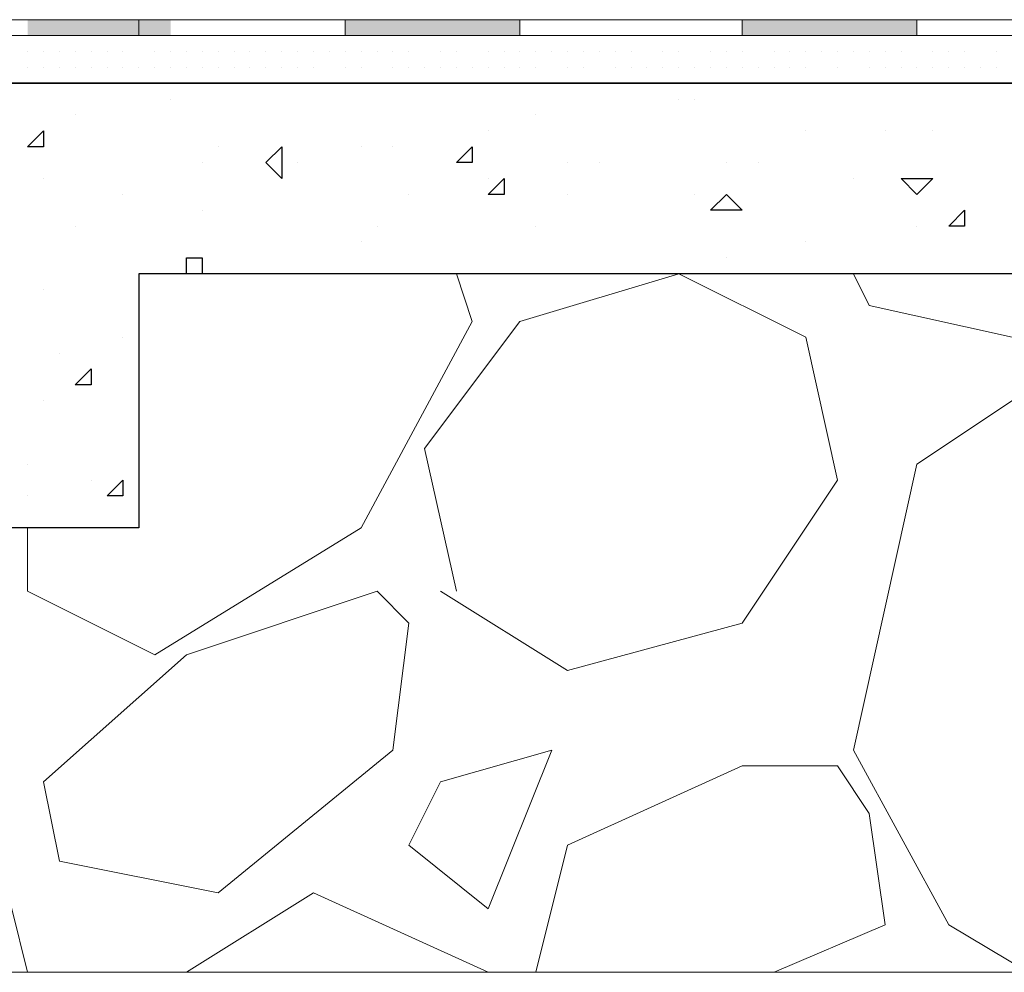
# Model space of a CAD drawing. Header units: metres. Extents: x 5.7 to 89.8, y 4 to 63.5.
# Tile 436 of 475: x 71.472 to 72.069, y 49.212 to 49.79. Entities that reach past the tile are written whole.
import ezdxf

# ---------------------------------------------------------------- set-up
doc = ezdxf.new("R2010")
doc.units = ezdxf.units.M
doc.header["$MEASUREMENT"] = 0
for name, color, linetype in [('PDF17_hatch', 7, 'Continuous'), ('PDF17_hatch-borshi', 7, 'Continuous'), ('PDF17_Isogam', 7, 'Continuous'), ('PDF17_kaff', 7, 'Continuous')]:
    doc.layers.add(name, color=color, linetype=linetype)

msp = doc.modelspace()

# ---------------------------------------------------------------- linework, layer by layer
at = {"layer": 'PDF17_hatch', "lineweight": 25}
for points in [[(72.02532, 49.75157), (72.03496, 49.75157)], [(72.03496, 49.75157), (72.03496, 49.75157)], [(71.56303, 49.74194), (71.56303, 49.74194)], [(71.87122, 49.74194), (71.87122, 49.74194)], [(71.88086, 49.74194), (71.88086, 49.74194)], [(71.50524, 49.73231), (71.50524, 49.73231)], [(71.78454, 49.73231), (71.78454, 49.73231)], [(71.75565, 49.72268), (71.75565, 49.72268)], [(71.94827, 49.72268), (71.94827, 49.72268)], [(71.99643, 49.72268), (71.99643, 49.72268)], [(72.02532, 49.72268), (72.02532, 49.72268)], [(71.48598, 49.71304), (71.48598, 49.71304)], [(71.59192, 49.71304), (71.59192, 49.71304)], [(71.6786, 49.71304), (71.6786, 49.71304)], [(71.69786, 49.71304), (71.69786, 49.71304)], [(71.58229, 49.70341), (71.58229, 49.70341)], [(71.64008, 49.70341), (71.64008, 49.70341)], [(71.80381, 49.70341), (71.80381, 49.70341)], [(71.82307, 49.70341), (71.82307, 49.70341)], [(71.90012, 49.70341), (71.90012, 49.70341)], [(71.91938, 49.70341), (71.91938, 49.70341)], [(71.48598, 49.69378), (71.48598, 49.69378)], [(71.75565, 49.69378), (71.75565, 49.69378)], [(71.97717, 49.69378), (71.97717, 49.69378)], [(72.00606, 49.69378), (72.00606, 49.69378)], [(71.53413, 49.68415), (71.53413, 49.68415)], [(71.70749, 49.68415), (71.70749, 49.68415)], [(71.80381, 49.68415), (71.80381, 49.68415)], [(71.88086, 49.68415), (71.88086, 49.68415)], [(71.58229, 49.67452), (71.58229, 49.67452)], [(71.50524, 49.66489), (71.50524, 49.66489)], [(71.68823, 49.66489), (71.68823, 49.66489)], [(71.78454, 49.66489), (71.78454, 49.66489)], [(72.01569, 49.66489), (72.01569, 49.66489)], [(71.6786, 49.65526), (71.6786, 49.65526)], [(71.94827, 49.65526), (71.94827, 49.65526)], [(71.57266, 49.63599), (71.57266, 49.64563), (71.58229, 49.64563), (71.58229, 49.63599)], [(71.58229, 49.64563), (71.58229, 49.64563)], [(71.90012, 49.64563), (71.90012, 49.64563)], [(71.48598, 49.62636), (71.48598, 49.62636)], [(71.53413, 49.59747), (71.53413, 49.59747)], [(71.49561, 49.58784), (71.49561, 49.58784)], [(71.48598, 49.55894), (71.48598, 49.55894)], [(71.54376, 49.55894), (71.54376, 49.55894)], [(71.47635, 49.52042), (71.47635, 49.52042)], [(71.51487, 49.51079), (71.51487, 49.51079)], [(71.47635, 49.50116), (71.47635, 49.50116)]]:
    msp.add_lwpolyline(points, dxfattribs=at)
for points in [[(71.48598, 49.72268), (71.48598, 49.71304), (71.47635, 49.71304)], [(71.63044, 49.71304), (71.63044, 49.69378), (71.62081, 49.70341)], [(71.74602, 49.71304), (71.74602, 49.70341), (71.73639, 49.70341)], [(71.76528, 49.69378), (71.76528, 49.68415), (71.75565, 49.68415)], [(72.02532, 49.69378), (72.01569, 49.68415), (72.00606, 49.69378)], [(71.90012, 49.68415), (71.90975, 49.67452), (71.89049, 49.67452)], [(72.04459, 49.67452), (72.04459, 49.66489), (72.03496, 49.66489)], [(71.51487, 49.57821), (71.51487, 49.56858), (71.50524, 49.56858)], [(71.53413, 49.51079), (71.53413, 49.50116), (71.5245, 49.50116)]]:
    msp.add_lwpolyline(points, close=True, dxfattribs=at)
at = {"layer": 'PDF17_hatch-borshi', "lineweight": 18}
for points in [[(71.47635, 49.79009), (71.47635, 49.79009)], [(71.47635, 49.79009), (71.47635, 49.79009)], [(71.48598, 49.79009), (71.48598, 49.79009)], [(71.49561, 49.79009), (71.49561, 49.79009)], [(71.50524, 49.79009), (71.50524, 49.79009)], [(71.51487, 49.79009), (71.51487, 49.79009)], [(71.5245, 49.79009), (71.5245, 49.79009)], [(71.5245, 49.79009), (71.5245, 49.79009)], [(71.53413, 49.79009), (71.53413, 49.79009)], [(71.53413, 49.79009), (71.53413, 49.79009)], [(71.54376, 49.79009), (71.54376, 49.79009)], [(71.54376, 49.79009), (71.54376, 49.79009)], [(71.54376, 49.79009), (71.54376, 49.79009)], [(71.5534, 49.79009), (71.5534, 49.79009)], [(71.56303, 49.79009), (71.56303, 49.79009)], [(71.56303, 49.79009), (71.56303, 49.79009)], [(71.56303, 49.79009), (71.56303, 49.79009)], [(71.57266, 49.79009), (71.57266, 49.79009)], [(71.57266, 49.79009), (71.57266, 49.79009)], [(71.57266, 49.79009), (71.57266, 49.79009)], [(71.58229, 49.79009), (71.58229, 49.79009)], [(71.58229, 49.79009), (71.58229, 49.79009)], [(71.59192, 49.79009), (71.59192, 49.79009)], [(71.59192, 49.79009), (71.59192, 49.79009)], [(71.60155, 49.79009), (71.60155, 49.79009)], [(71.60155, 49.79009), (71.60155, 49.79009)], [(71.61118, 49.79009), (71.61118, 49.79009)], [(71.61118, 49.79009), (71.61118, 49.79009)], [(71.62081, 49.79009), (71.62081, 49.79009)], [(71.63044, 49.79009), (71.63044, 49.79009)], [(71.63044, 49.79009), (71.63044, 49.79009)], [(71.63044, 49.79009), (71.63044, 49.79009)], [(71.64008, 49.79009), (71.64008, 49.79009)], [(71.64971, 49.79009), (71.64971, 49.79009)], [(71.65934, 49.79009), (71.65934, 49.79009)], [(71.65934, 49.79009), (71.65934, 49.79009)], [(71.66897, 49.79009), (71.66897, 49.79009)], [(71.66897, 49.79009), (71.66897, 49.79009)], [(71.66897, 49.79009), (71.66897, 49.79009)], [(71.6786, 49.79009), (71.6786, 49.79009)], [(71.6786, 49.79009), (71.6786, 49.79009)], [(71.68823, 49.79009), (71.68823, 49.79009)], [(71.68823, 49.79009), (71.68823, 49.79009)], [(71.69786, 49.79009), (71.69786, 49.79009)], [(71.69786, 49.79009), (71.69786, 49.79009)], [(71.71713, 49.79009), (71.71713, 49.79009)], [(71.71713, 49.79009), (71.71713, 49.79009)], [(71.72676, 49.79009), (71.72676, 49.79009)], [(71.73639, 49.79009), (71.73639, 49.79009)], [(71.73639, 49.79009), (71.73639, 49.79009)], [(71.74602, 49.79009), (71.74602, 49.79009)], [(71.74602, 49.79009), (71.74602, 49.79009)], [(71.75565, 49.79009), (71.75565, 49.79009)], [(71.75565, 49.79009), (71.75565, 49.79009)], [(71.76528, 49.79009), (71.76528, 49.79009)], [(71.77491, 49.79009), (71.77491, 49.79009)], [(71.77491, 49.79009), (71.77491, 49.79009)], [(71.78454, 49.79009), (71.78454, 49.79009)], [(71.78454, 49.79009), (71.78454, 49.79009)], [(71.78454, 49.79009), (71.78454, 49.79009)], [(71.79418, 49.79009), (71.79418, 49.79009)], [(71.79418, 49.79009), (71.79418, 49.79009)], [(71.80381, 49.79009), (71.80381, 49.79009)], [(71.81344, 49.79009), (71.81344, 49.79009)], [(71.82307, 49.79009), (71.82307, 49.79009)], [(71.8327, 49.79009), (71.8327, 49.79009)], [(71.84233, 49.79009), (71.84233, 49.79009)], [(71.85196, 49.79009), (71.85196, 49.79009)], [(71.86159, 49.79009), (71.86159, 49.79009)], [(71.87122, 49.79009), (71.87122, 49.79009)], [(71.88086, 49.79009), (71.88086, 49.79009)], [(71.88086, 49.79009), (71.88086, 49.79009)], [(71.89049, 49.79009), (71.89049, 49.79009)], [(71.89049, 49.79009), (71.89049, 49.79009)], [(71.89049, 49.79009), (71.89049, 49.79009)], [(71.90012, 49.79009), (71.90012, 49.79009)], [(71.90012, 49.79009), (71.90012, 49.79009)], [(71.90975, 49.79009), (71.90975, 49.79009)], [(71.90975, 49.79009), (71.90975, 49.79009)], [(71.91938, 49.79009), (71.91938, 49.79009)], [(71.91938, 49.79009), (71.91938, 49.79009)], [(71.92901, 49.79009), (71.92901, 49.79009)], [(71.92901, 49.79009), (71.92901, 49.79009)], [(71.93864, 49.79009), (71.93864, 49.79009)], [(71.94827, 49.79009), (71.94827, 49.79009)], [(71.94827, 49.79009), (71.94827, 49.79009)], [(71.95791, 49.79009), (71.95791, 49.79009)], [(71.95791, 49.79009), (71.95791, 49.79009)], [(71.96754, 49.79009), (71.96754, 49.79009)], [(71.97717, 49.79009), (71.97717, 49.79009)], [(71.97717, 49.79009), (71.97717, 49.79009)], [(71.9868, 49.79009), (71.9868, 49.79009)], [(71.9868, 49.79009), (71.9868, 49.79009)], [(71.9868, 49.79009), (71.9868, 49.79009)], [(71.99643, 49.79009), (71.99643, 49.79009)], [(71.99643, 49.79009), (71.99643, 49.79009)], [(72.00606, 49.79009), (72.00606, 49.79009)], [(72.00606, 49.79009), (72.00606, 49.79009)], [(72.01569, 49.79009), (72.01569, 49.79009)], [(72.01569, 49.79009), (72.01569, 49.79009)], [(72.03496, 49.79009), (72.03496, 49.79009)], [(72.03496, 49.79009), (72.03496, 49.79009)], [(72.04459, 49.79009), (72.04459, 49.79009)], [(72.05422, 49.79009), (72.05422, 49.79009)], [(72.05422, 49.79009), (72.05422, 49.79009)], [(72.06385, 49.79009), (72.06385, 49.79009)], [(72.06385, 49.79009), (72.06385, 49.79009)], [(71.47635, 49.78046), (71.47635, 49.78046)], [(71.48598, 49.78046), (71.48598, 49.78046)], [(71.50524, 49.78046), (71.50524, 49.78046)], [(71.51487, 49.78046), (71.51487, 49.78046)], [(71.5245, 49.78046), (71.5245, 49.78046)], [(71.53413, 49.78046), (71.53413, 49.78046)], [(71.53413, 49.78046), (71.53413, 49.78046)], [(71.5534, 49.78046), (71.5534, 49.78046)], [(71.56303, 49.78046), (71.56303, 49.78046)], [(71.58229, 49.78046), (71.58229, 49.78046)], [(71.58229, 49.78046), (71.58229, 49.78046)], [(71.59192, 49.78046), (71.59192, 49.78046)], [(71.61118, 49.78046), (71.61118, 49.78046)], [(71.62081, 49.78046), (71.62081, 49.78046)], [(71.62081, 49.78046), (71.62081, 49.78046)], [(71.64008, 49.78046), (71.64008, 49.78046)], [(71.64971, 49.78046), (71.64971, 49.78046)], [(71.66897, 49.78046), (71.66897, 49.78046)], [(71.66897, 49.78046), (71.66897, 49.78046)], [(71.6786, 49.78046), (71.6786, 49.78046)], [(71.68823, 49.78046), (71.68823, 49.78046)], [(71.68823, 49.78046), (71.68823, 49.78046)], [(71.69786, 49.78046), (71.69786, 49.78046)], [(71.69786, 49.78046), (71.69786, 49.78046)], [(71.69786, 49.78046), (71.69786, 49.78046)], [(71.70749, 49.78046), (71.70749, 49.78046)], [(71.71713, 49.78046), (71.71713, 49.78046)], [(71.71713, 49.78046), (71.71713, 49.78046)], [(71.72676, 49.78046), (71.72676, 49.78046)], [(71.72676, 49.78046), (71.72676, 49.78046)], [(71.73639, 49.78046), (71.73639, 49.78046)], [(71.74602, 49.78046), (71.74602, 49.78046)], [(71.75565, 49.78046), (71.75565, 49.78046)], [(71.75565, 49.78046), (71.75565, 49.78046)], [(71.76528, 49.78046), (71.76528, 49.78046)], [(71.77491, 49.78046), (71.77491, 49.78046)], [(71.78454, 49.78046), (71.78454, 49.78046)], [(71.79418, 49.78046), (71.79418, 49.78046)], [(71.80381, 49.78046), (71.80381, 49.78046)], [(71.80381, 49.78046), (71.80381, 49.78046)], [(71.82307, 49.78046), (71.82307, 49.78046)], [(71.8327, 49.78046), (71.8327, 49.78046)], [(71.8327, 49.78046), (71.8327, 49.78046)], [(71.84233, 49.78046), (71.84233, 49.78046)], [(71.85196, 49.78046), (71.85196, 49.78046)], [(71.85196, 49.78046), (71.85196, 49.78046)], [(71.85196, 49.78046), (71.85196, 49.78046)], [(71.86159, 49.78046), (71.86159, 49.78046)], [(71.86159, 49.78046), (71.86159, 49.78046)], [(71.86159, 49.78046), (71.86159, 49.78046)], [(71.87122, 49.78046), (71.87122, 49.78046)], [(71.87122, 49.78046), (71.87122, 49.78046)], [(71.88086, 49.78046), (71.88086, 49.78046)], [(71.90012, 49.78046), (71.90012, 49.78046)], [(71.90012, 49.78046), (71.90012, 49.78046)], [(71.90975, 49.78046), (71.90975, 49.78046)], [(71.91938, 49.78046), (71.91938, 49.78046)], [(71.93864, 49.78046), (71.93864, 49.78046)], [(71.94827, 49.78046), (71.94827, 49.78046)], [(71.95791, 49.78046), (71.95791, 49.78046)], [(71.96754, 49.78046), (71.96754, 49.78046)], [(71.96754, 49.78046), (71.96754, 49.78046)], [(71.9868, 49.78046), (71.9868, 49.78046)], [(71.9868, 49.78046), (71.9868, 49.78046)], [(71.99643, 49.78046), (71.99643, 49.78046)], [(72.01569, 49.78046), (72.01569, 49.78046)], [(72.01569, 49.78046), (72.01569, 49.78046)], [(72.02532, 49.78046), (72.02532, 49.78046)], [(72.03496, 49.78046), (72.03496, 49.78046)], [(72.04459, 49.78046), (72.04459, 49.78046)], [(72.04459, 49.78046), (72.04459, 49.78046)], [(72.06385, 49.78046), (72.06385, 49.78046)], [(71.47635, 49.77083), (71.47635, 49.77083)], [(71.48598, 49.77083), (71.48598, 49.77083)], [(71.48598, 49.77083), (71.48598, 49.77083)], [(71.49561, 49.77083), (71.49561, 49.77083)], [(71.49561, 49.77083), (71.49561, 49.77083)], [(71.49561, 49.77083), (71.49561, 49.77083)], [(71.49561, 49.77083), (71.49561, 49.77083)], [(71.50524, 49.77083), (71.50524, 49.77083)], [(71.51487, 49.77083), (71.51487, 49.77083)], [(71.5245, 49.77083), (71.5245, 49.77083)], [(71.5245, 49.77083), (71.5245, 49.77083)], [(71.53413, 49.77083), (71.53413, 49.77083)], [(71.5534, 49.77083), (71.5534, 49.77083)], [(71.5534, 49.77083), (71.5534, 49.77083)], [(71.56303, 49.77083), (71.56303, 49.77083)], [(71.57266, 49.77083), (71.57266, 49.77083)], [(71.57266, 49.77083), (71.57266, 49.77083)], [(71.58229, 49.77083), (71.58229, 49.77083)], [(71.59192, 49.77083), (71.59192, 49.77083)], [(71.59192, 49.77083), (71.59192, 49.77083)], [(71.60155, 49.77083), (71.60155, 49.77083)], [(71.60155, 49.77083), (71.60155, 49.77083)], [(71.60155, 49.77083), (71.60155, 49.77083)], [(71.61118, 49.77083), (71.61118, 49.77083)], [(71.61118, 49.77083), (71.61118, 49.77083)], [(71.62081, 49.77083), (71.62081, 49.77083)], [(71.63044, 49.77083), (71.63044, 49.77083)], [(71.63044, 49.77083), (71.63044, 49.77083)], [(71.63044, 49.77083), (71.63044, 49.77083)], [(71.63044, 49.77083), (71.63044, 49.77083)], [(71.64008, 49.77083), (71.64008, 49.77083)], [(71.64971, 49.77083), (71.64971, 49.77083)], [(71.64971, 49.77083), (71.64971, 49.77083)], [(71.65934, 49.77083), (71.65934, 49.77083)], [(71.65934, 49.77083), (71.65934, 49.77083)], [(71.65934, 49.77083), (71.65934, 49.77083)], [(71.65934, 49.77083), (71.65934, 49.77083)], [(71.66897, 49.77083), (71.66897, 49.77083)], [(71.6786, 49.77083), (71.6786, 49.77083)], [(71.68823, 49.77083), (71.68823, 49.77083)], [(71.69786, 49.77083), (71.69786, 49.77083)], [(71.70749, 49.77083), (71.70749, 49.77083)], [(71.70749, 49.77083), (71.70749, 49.77083)], [(71.72676, 49.77083), (71.72676, 49.77083)], [(71.72676, 49.77083), (71.72676, 49.77083)], [(71.73639, 49.77083), (71.73639, 49.77083)], [(71.73639, 49.77083), (71.73639, 49.77083)], [(71.75565, 49.77083), (71.75565, 49.77083)], [(71.76528, 49.77083), (71.76528, 49.77083)], [(71.76528, 49.77083), (71.76528, 49.77083)], [(71.76528, 49.77083), (71.76528, 49.77083)], [(71.77491, 49.77083), (71.77491, 49.77083)], [(71.77491, 49.77083), (71.77491, 49.77083)], [(71.78454, 49.77083), (71.78454, 49.77083)], [(71.79418, 49.77083), (71.79418, 49.77083)], [(71.79418, 49.77083), (71.79418, 49.77083)], [(71.79418, 49.77083), (71.79418, 49.77083)], [(71.80381, 49.77083), (71.80381, 49.77083)], [(71.80381, 49.77083), (71.80381, 49.77083)], [(71.81344, 49.77083), (71.81344, 49.77083)], [(71.81344, 49.77083), (71.81344, 49.77083)], [(71.82307, 49.77083), (71.82307, 49.77083)], [(71.82307, 49.77083), (71.82307, 49.77083)], [(71.8327, 49.77083), (71.8327, 49.77083)], [(71.84233, 49.77083), (71.84233, 49.77083)], [(71.84233, 49.77083), (71.84233, 49.77083)], [(71.84233, 49.77083), (71.84233, 49.77083)], [(71.86159, 49.77083), (71.86159, 49.77083)], [(71.87122, 49.77083), (71.87122, 49.77083)], [(71.87122, 49.77083), (71.87122, 49.77083)], [(71.89049, 49.77083), (71.89049, 49.77083)], [(71.90012, 49.77083), (71.90012, 49.77083)], [(71.90012, 49.77083), (71.90012, 49.77083)], [(71.90975, 49.77083), (71.90975, 49.77083)], [(71.90975, 49.77083), (71.90975, 49.77083)], [(71.92901, 49.77083), (71.92901, 49.77083)], [(71.92901, 49.77083), (71.92901, 49.77083)], [(71.92901, 49.77083), (71.92901, 49.77083)], [(71.93864, 49.77083), (71.93864, 49.77083)], [(71.93864, 49.77083), (71.93864, 49.77083)], [(71.94827, 49.77083), (71.94827, 49.77083)], [(71.94827, 49.77083), (71.94827, 49.77083)], [(71.95791, 49.77083), (71.95791, 49.77083)], [(71.96754, 49.77083), (71.96754, 49.77083)], [(71.96754, 49.77083), (71.96754, 49.77083)], [(71.97717, 49.77083), (71.97717, 49.77083)], [(71.97717, 49.77083), (71.97717, 49.77083)], [(71.97717, 49.77083), (71.97717, 49.77083)], [(71.97717, 49.77083), (71.97717, 49.77083)], [(71.9868, 49.77083), (71.9868, 49.77083)], [(71.99643, 49.77083), (71.99643, 49.77083)], [(71.99643, 49.77083), (71.99643, 49.77083)], [(71.99643, 49.77083), (71.99643, 49.77083)], [(72.00606, 49.77083), (72.00606, 49.77083)], [(72.00606, 49.77083), (72.00606, 49.77083)], [(72.00606, 49.77083), (72.00606, 49.77083)], [(72.02532, 49.77083), (72.02532, 49.77083)], [(72.03496, 49.77083), (72.03496, 49.77083)], [(72.03496, 49.77083), (72.03496, 49.77083)], [(72.04459, 49.77083), (72.04459, 49.77083)], [(72.06385, 49.77083), (72.06385, 49.77083)], [(72.06385, 49.77083), (72.06385, 49.77083)], [(71.47635, 49.7612), (71.47635, 49.7612)], [(71.47635, 49.7612), (71.47635, 49.7612)], [(71.48598, 49.7612), (71.48598, 49.7612)], [(71.49561, 49.7612), (71.49561, 49.7612)], [(71.49561, 49.7612), (71.49561, 49.7612)], [(71.50524, 49.7612), (71.50524, 49.7612)], [(71.50524, 49.7612), (71.50524, 49.7612)], [(71.51487, 49.7612), (71.51487, 49.7612)], [(71.51487, 49.7612), (71.51487, 49.7612)], [(71.5245, 49.7612), (71.5245, 49.7612)], [(71.53413, 49.7612), (71.53413, 49.7612)], [(71.53413, 49.7612), (71.53413, 49.7612)], [(71.53413, 49.7612), (71.53413, 49.7612)], [(71.54376, 49.7612), (71.54376, 49.7612)], [(71.54376, 49.7612), (71.54376, 49.7612)], [(71.54376, 49.7612), (71.54376, 49.7612)], [(71.54376, 49.7612), (71.54376, 49.7612)], [(71.5534, 49.7612), (71.5534, 49.7612)], [(71.56303, 49.7612), (71.56303, 49.7612)], [(71.56303, 49.7612), (71.56303, 49.7612)], [(71.56303, 49.7612), (71.56303, 49.7612)], [(71.56303, 49.7612), (71.56303, 49.7612)], [(71.57266, 49.7612), (71.57266, 49.7612)], [(71.57266, 49.7612), (71.57266, 49.7612)], [(71.58229, 49.7612), (71.58229, 49.7612)], [(71.58229, 49.7612), (71.58229, 49.7612)], [(71.59192, 49.7612), (71.59192, 49.7612)], [(71.59192, 49.7612), (71.59192, 49.7612)], [(71.60155, 49.7612), (71.60155, 49.7612)], [(71.60155, 49.7612), (71.60155, 49.7612)], [(71.60155, 49.7612), (71.60155, 49.7612)], [(71.61118, 49.7612), (71.61118, 49.7612)], [(71.62081, 49.7612), (71.62081, 49.7612)], [(71.63044, 49.7612), (71.63044, 49.7612)], [(71.64008, 49.7612), (71.64008, 49.7612)], [(71.64971, 49.7612), (71.64971, 49.7612)], [(71.64971, 49.7612), (71.64971, 49.7612)], [(71.66897, 49.7612), (71.66897, 49.7612)], [(71.66897, 49.7612), (71.66897, 49.7612)], [(71.6786, 49.7612), (71.6786, 49.7612)], [(71.69786, 49.7612), (71.69786, 49.7612)], [(71.69786, 49.7612), (71.69786, 49.7612)], [(71.69786, 49.7612), (71.69786, 49.7612)], [(71.70749, 49.7612), (71.70749, 49.7612)], [(71.70749, 49.7612), (71.70749, 49.7612)], [(71.71713, 49.7612), (71.71713, 49.7612)], [(71.72676, 49.7612), (71.72676, 49.7612)], [(71.72676, 49.7612), (71.72676, 49.7612)], [(71.73639, 49.7612), (71.73639, 49.7612)], [(71.73639, 49.7612), (71.73639, 49.7612)], [(71.73639, 49.7612), (71.73639, 49.7612)], [(71.74602, 49.7612), (71.74602, 49.7612)], [(71.75565, 49.7612), (71.75565, 49.7612)], [(71.75565, 49.7612), (71.75565, 49.7612)], [(71.76528, 49.7612), (71.76528, 49.7612)], [(71.77491, 49.7612), (71.77491, 49.7612)], [(71.78454, 49.7612), (71.78454, 49.7612)], [(71.78454, 49.7612), (71.78454, 49.7612)], [(71.80381, 49.7612), (71.80381, 49.7612)], [(71.80381, 49.7612), (71.80381, 49.7612)], [(71.81344, 49.7612), (71.81344, 49.7612)], [(71.8327, 49.7612), (71.8327, 49.7612)], [(71.8327, 49.7612), (71.8327, 49.7612)], [(71.84233, 49.7612), (71.84233, 49.7612)], [(71.85196, 49.7612), (71.85196, 49.7612)], [(71.86159, 49.7612), (71.86159, 49.7612)], [(71.87122, 49.7612), (71.87122, 49.7612)], [(71.88086, 49.7612), (71.88086, 49.7612)], [(71.88086, 49.7612), (71.88086, 49.7612)], [(71.88086, 49.7612), (71.88086, 49.7612)], [(71.89049, 49.7612), (71.89049, 49.7612)], [(71.89049, 49.7612), (71.89049, 49.7612)], [(71.90012, 49.7612), (71.90012, 49.7612)], [(71.90012, 49.7612), (71.90012, 49.7612)], [(71.90975, 49.7612), (71.90975, 49.7612)], [(71.90975, 49.7612), (71.90975, 49.7612)], [(71.91938, 49.7612), (71.91938, 49.7612)], [(71.91938, 49.7612), (71.91938, 49.7612)], [(71.91938, 49.7612), (71.91938, 49.7612)], [(71.91938, 49.7612), (71.91938, 49.7612)], [(71.92901, 49.7612), (71.92901, 49.7612)], [(71.93864, 49.7612), (71.93864, 49.7612)], [(71.93864, 49.7612), (71.93864, 49.7612)], [(71.94827, 49.7612), (71.94827, 49.7612)], [(71.94827, 49.7612), (71.94827, 49.7612)], [(71.96754, 49.7612), (71.96754, 49.7612)], [(71.96754, 49.7612), (71.96754, 49.7612)], [(71.9868, 49.7612), (71.9868, 49.7612)], [(71.9868, 49.7612), (71.9868, 49.7612)], [(71.99643, 49.7612), (71.99643, 49.7612)], [(72.00606, 49.7612), (72.00606, 49.7612)], [(72.01569, 49.7612), (72.01569, 49.7612)], [(72.01569, 49.7612), (72.01569, 49.7612)], [(72.02532, 49.7612), (72.02532, 49.7612)], [(72.03496, 49.7612), (72.03496, 49.7612)], [(72.04459, 49.7612), (72.04459, 49.7612)], [(72.04459, 49.7612), (72.04459, 49.7612)], [(72.04459, 49.7612), (72.04459, 49.7612)], [(72.05422, 49.7612), (72.05422, 49.7612)], [(72.05422, 49.7612), (72.05422, 49.7612)], [(72.05422, 49.7612), (72.05422, 49.7612)], [(72.05422, 49.7612), (72.05422, 49.7612)], [(72.06385, 49.7612), (72.06385, 49.7612)], [(71.47635, 49.75157), (71.47635, 49.75157)], [(71.47635, 49.75157), (71.47635, 49.75157)], [(71.48598, 49.75157), (71.48598, 49.75157)], [(71.48598, 49.75157), (71.48598, 49.75157)], [(71.49561, 49.75157), (71.49561, 49.75157)], [(71.50524, 49.75157), (71.50524, 49.75157)], [(71.50524, 49.75157), (71.50524, 49.75157)], [(71.51487, 49.75157), (71.51487, 49.75157)], [(71.51487, 49.75157), (71.51487, 49.75157)], [(71.51487, 49.75157), (71.51487, 49.75157)], [(71.5245, 49.75157), (71.5245, 49.75157)], [(71.54376, 49.75157), (71.54376, 49.75157)], [(71.54376, 49.75157), (71.54376, 49.75157)], [(71.54376, 49.75157), (71.54376, 49.75157)], [(71.5534, 49.75157), (71.5534, 49.75157)], [(71.57266, 49.75157), (71.57266, 49.75157)], [(71.57266, 49.75157), (71.57266, 49.75157)], [(71.58229, 49.75157), (71.58229, 49.75157)], [(71.59192, 49.75157), (71.59192, 49.75157)], [(71.60155, 49.75157), (71.60155, 49.75157)], [(71.61118, 49.75157), (71.61118, 49.75157)], [(71.62081, 49.75157), (71.62081, 49.75157)], [(71.62081, 49.75157), (71.62081, 49.75157)], [(71.64008, 49.75157), (71.64008, 49.75157)], [(71.64008, 49.75157), (71.64008, 49.75157)], [(71.64971, 49.75157), (71.64971, 49.75157)], [(71.64971, 49.75157), (71.64971, 49.75157)], [(71.64971, 49.75157), (71.64971, 49.75157)], [(71.65934, 49.75157), (71.65934, 49.75157)], [(71.65934, 49.75157), (71.65934, 49.75157)], [(71.66897, 49.75157), (71.66897, 49.75157)], [(71.6786, 49.75157), (71.6786, 49.75157)], [(71.6786, 49.75157), (71.6786, 49.75157)], [(71.6786, 49.75157), (71.6786, 49.75157)], [(71.68823, 49.75157), (71.68823, 49.75157)], [(71.68823, 49.75157), (71.68823, 49.75157)], [(71.70749, 49.75157), (71.70749, 49.75157)], [(71.70749, 49.75157), (71.70749, 49.75157)], [(71.71713, 49.75157), (71.71713, 49.75157)], [(71.72676, 49.75157), (71.72676, 49.75157)], [(71.72676, 49.75157), (71.72676, 49.75157)], [(71.74602, 49.75157), (71.74602, 49.75157)], [(71.75565, 49.75157), (71.75565, 49.75157)], [(71.75565, 49.75157), (71.75565, 49.75157)], [(71.77491, 49.75157), (71.77491, 49.75157)], [(71.78454, 49.75157), (71.78454, 49.75157)], [(71.78454, 49.75157), (71.78454, 49.75157)], [(71.79418, 49.75157), (71.79418, 49.75157)], [(71.80381, 49.75157), (71.80381, 49.75157)], [(71.81344, 49.75157), (71.81344, 49.75157)], [(71.81344, 49.75157), (71.81344, 49.75157)], [(71.82307, 49.75157), (71.82307, 49.75157)], [(71.82307, 49.75157), (71.82307, 49.75157)], [(71.82307, 49.75157), (71.82307, 49.75157)], [(71.8327, 49.75157), (71.8327, 49.75157)], [(71.84233, 49.75157), (71.84233, 49.75157)], [(71.84233, 49.75157), (71.84233, 49.75157)], [(71.85196, 49.75157), (71.85196, 49.75157)], [(71.85196, 49.75157), (71.85196, 49.75157)], [(71.86159, 49.75157), (71.86159, 49.75157)], [(71.86159, 49.75157), (71.86159, 49.75157)], [(71.86159, 49.75157), (71.86159, 49.75157)], [(71.89049, 49.75157), (71.89049, 49.75157)], [(71.89049, 49.75157), (71.89049, 49.75157)], [(71.89049, 49.75157), (71.89049, 49.75157)], [(71.90975, 49.75157), (71.90975, 49.75157)], [(71.91938, 49.75157), (71.91938, 49.75157)], [(71.91938, 49.75157), (71.91938, 49.75157)], [(71.92901, 49.75157), (71.92901, 49.75157)], [(71.94827, 49.75157), (71.94827, 49.75157)], [(71.95791, 49.75157), (71.95791, 49.75157)], [(71.95791, 49.75157), (71.95791, 49.75157)], [(71.97717, 49.75157), (71.97717, 49.75157)], [(71.97717, 49.75157), (71.97717, 49.75157)], [(71.97717, 49.75157), (71.97717, 49.75157)], [(71.9868, 49.75157), (71.9868, 49.75157)], [(71.99643, 49.75157), (71.99643, 49.75157)], [(71.99643, 49.75157), (71.99643, 49.75157)], [(71.99643, 49.75157), (71.99643, 49.75157)], [(71.99643, 49.75157), (71.99643, 49.75157)], [(72.00606, 49.75157), (72.00606, 49.75157)], [(72.01569, 49.75157), (72.01569, 49.75157)], [(72.02532, 49.75157), (72.02532, 49.75157)], [(72.02532, 49.75157), (72.02532, 49.75157)], [(72.02532, 49.75157), (72.02532, 49.75157)], [(72.02532, 49.75157), (72.02532, 49.75157)], [(72.05422, 49.75157), (72.05422, 49.75157)], [(72.05422, 49.75157), (72.05422, 49.75157)], [(72.06385, 49.75157), (72.06385, 49.75157)], [(71.73639, 49.63599), (71.74602, 49.6071), (71.6786, 49.4819), (71.5534, 49.40485), (71.47635, 49.44337), (71.47635, 49.4819)], [(71.54376, 49.63599), (71.5534, 49.63599)], [(71.73639, 49.44337), (71.71713, 49.53005), (71.77491, 49.6071), (71.87122, 49.63599), (71.94827, 49.59747), (71.96754, 49.51079), (71.90975, 49.42411), (71.80381, 49.39521), (71.72676, 49.44337)], [(72.13127, 49.63599), (72.07348, 49.59747), (71.9868, 49.61673), (71.97717, 49.63599)], [(72.19869, 49.21222), (72.24684, 49.24112), (72.295, 49.39521), (72.24684, 49.54931), (72.13127, 49.59747), (72.01569, 49.52042), (71.97717, 49.34706), (72.03496, 49.24112), (72.08311, 49.21222)], [(71.92901, 49.21222), (71.99643, 49.24112), (71.9868, 49.30853), (71.96754, 49.33743), (71.90975, 49.33743), (71.80381, 49.28927), (71.78454, 49.21222)], [(71.47635, 49.21222), (71.46671, 49.25075), (71.38966, 49.2989), (71.29335, 49.27001), (71.2452, 49.21222)], [(71.75565, 49.21222), (71.64971, 49.26038), (71.57266, 49.21222)]]:
    msp.add_lwpolyline(points, dxfattribs=at)
for points in [[(71.48598, 49.3278), (71.57266, 49.40485), (71.68823, 49.44337), (71.70749, 49.42411), (71.69786, 49.34706), (71.59192, 49.26038), (71.49561, 49.27964)], [(71.72676, 49.3278), (71.70749, 49.28927), (71.75565, 49.25075), (71.79418, 49.34706)]]:
    msp.add_lwpolyline(points, close=True, dxfattribs=at)
at = {"layer": 'PDF17_Isogam', "lineweight": 13}
for points in [[(71.43782, 49.75157), (71.43782, 49.7612), (71.43782, 49.77083), (71.45708, 49.78046), (72.8825, 49.78046), (72.8825, 49.79009), (71.45708, 49.79009), (71.43782, 49.78046), (71.42819, 49.7612), (71.42819, 49.65526), (71.41856, 49.63599), (71.3993, 49.62636), (71.12962, 49.62636), (71.11999, 49.63599), (71.11036, 49.65526), (71.11036, 49.7612), (71.10073, 49.78046), (71.08147, 49.79009), (70.81179, 49.79009), (70.79253, 49.78046), (70.7829, 49.75157)], [(71.54376, 49.79009), (71.54376, 49.78046)], [(71.66897, 49.79009), (71.66897, 49.78046)], [(71.77491, 49.79009), (71.77491, 49.78046)], [(71.90975, 49.79009), (71.90975, 49.78046)], [(72.01569, 49.79009), (72.01569, 49.78046)]]:
    msp.add_lwpolyline(points, dxfattribs=at)
at = {"layer": 'PDF17_Isogam', "transparency": 33554559}
for points in [[(71.47635, 49.78046), (71.56303, 49.78046), (71.47635, 49.79009)], [(71.56303, 49.78046), (71.47635, 49.79009), (71.56303, 49.79009)], [(71.66897, 49.78046), (71.77491, 49.78046), (71.66897, 49.79009)], [(71.77491, 49.78046), (71.66897, 49.79009), (71.77491, 49.79009)], [(71.90975, 49.78046), (72.01569, 49.78046), (71.90975, 49.79009)], [(72.01569, 49.78046), (71.90975, 49.79009), (72.01569, 49.79009)]]:
    msp.add_solid(points, dxfattribs=at)
at = {"layer": 'PDF17_kaff', "lineweight": 30}
for points in [[(72.92103, 49.75157), (71.43782, 49.75157), (72.83434, 49.75157)], [(72.92103, 49.63599), (71.54376, 49.63599), (71.54376, 49.4819), (71.10073, 49.4819)], [(72.83434, 49.63599), (71.54376, 49.63599)]]:
    msp.add_lwpolyline(points, dxfattribs=at)
at = {"layer": 'PDF17_kaff', "lineweight": 20}
msp.add_lwpolyline([(72.61283, 49.21222), (71.10073, 49.21222)], dxfattribs=at)

doc.saveas('drawing.dxf')
